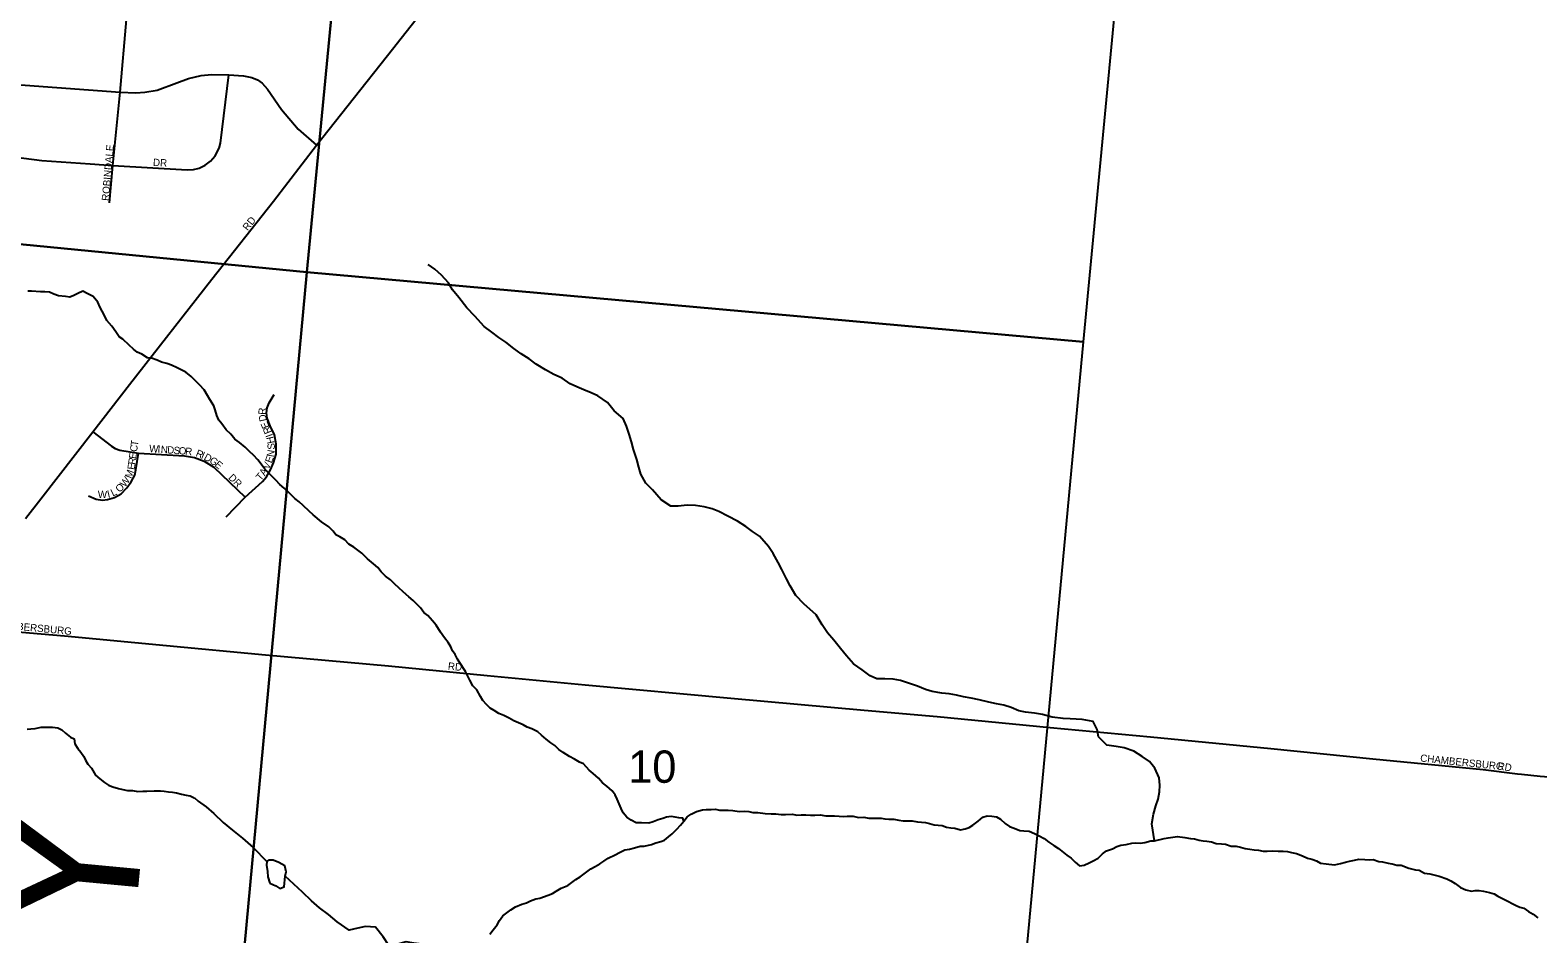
# Model space of a CAD drawing. Extents: x 0 to 680, y 0 to 440.
# Drawn here: x 102.02 to 132.58, y 228.79 to 247.11 of the extents above; entities that cross this region are included whole.
import ezdxf

# ---------------------------------------------------------------- set-up
doc = ezdxf.new("R2010")
doc.units = 0
for name, color, linetype in [('GM_X_Adjacent_County_Text', 7, 'Continuous'), ('GM_X_City_Street', 7, 'Continuous'), ('GM_X_City_Street_Text', 7, 'Continuous'), ('GM_X_Minor_Lake', 7, 'Continuous'), ('GM_X_Minor_River', 7, 'Continuous'), ('GM_X_Section', 7, 'Continuous'), ('GM_X_Section_Text', 7, 'Continuous')]:
    doc.layers.add(name, color=color, linetype=linetype)

msp = doc.modelspace()

# ---------------------------------------------------------------- linework, layer by layer
at = {"layer": 'GM_X_City_Street'}
for points in [[(101.921, 237.209), (102.229, 237.611), (103.285, 238.967), (104.028, 239.931), (105.701, 242.068), (106.945, 243.643), (107.818, 244.784), (108.56, 245.719), (109.256, 246.598), (110.017, 247.558)], [(103.622, 243.611), (103.693, 244.37), (103.84, 245.854), (103.97, 247.329)], [(99.524, 246.171), (103.84, 245.854), (104.157, 245.846), (104.339, 245.857), (104.589, 245.895), (104.988, 246.044), (105.224, 246.131), (105.481, 246.196), (105.694, 246.215), (106.043, 246.211), (106.343, 246.189), (106.509, 246.154), (106.623, 246.103), (106.718, 246.038), (106.829, 245.92), (107.112, 245.503), (107.451, 245.106), (107.818, 244.784)], [(103.231, 244.403), (103.693, 244.37), (105.197, 244.282), (105.328, 244.288), (105.439, 244.317), (105.565, 244.373), (105.674, 244.455), (105.764, 244.565), (105.845, 244.721), (105.873, 244.822), (106.043, 246.211)], [(99.397, 244.736), (101.15, 244.614), (102.253, 244.472), (103.231, 244.403)], [(105.986, 237.248), (106.372, 237.643), (106.723, 237.963), (106.805, 238.06), (106.887, 238.199), (106.949, 238.343), (107, 238.518), (107.002, 238.722), (106.971, 238.905), (106.883, 239.094), (106.818, 239.247), (106.809, 239.357), (106.818, 239.459), (106.858, 239.559), (106.964, 239.729)], [(103.285, 238.967), (103.666, 238.677), (103.737, 238.629), (103.832, 238.596), (104.209, 238.54), (105.147, 238.48), (105.344, 238.45), (105.541, 238.377), (105.738, 238.253), (106.372, 237.643)], [(103.197, 237.67), (103.354, 237.604), (103.485, 237.586), (103.58, 237.597), (103.722, 237.637), (103.857, 237.713), (103.974, 237.834), (104.065, 237.954), (104.135, 238.093), (104.16, 238.202), (104.209, 238.54)], [(89.977, 235.988), (91.683, 235.827), (91.996, 235.797), (93.622, 235.633), (95.444, 235.467), (95.728, 235.442), (97.151, 235.318), (98.88, 235.167), (100.267, 235.044), (102.71, 234.834), (104.779, 234.64), (106.788, 234.451), (109.282, 234.223), (111.278, 234.029), (113.265, 233.84), (116.221, 233.569), (118.92, 233.325), (120.4, 233.197), (122.69, 232.977), (124.728, 232.786), (127.166, 232.546), (129.236, 232.342), (131.47, 232.121), (132.163, 232.038)], [(132.163, 232.038), (132.246, 232.028), (132.627, 231.988), (132.711, 231.981), (133.116, 231.941), (134.473, 231.802)]]:
    msp.add_lwpolyline(points, dxfattribs=at)
at = {"layer": 'GM_X_Minor_Lake'}
for points in [[(107.184, 229.96), (107.203, 230.049), (107.176, 230.168), (107.058, 230.236), (106.939, 230.285), (106.862, 230.286), (106.814, 230.258), (106.807, 230.186), (106.829, 230.055), (106.833, 229.948), (106.872, 229.816)], [(106.872, 229.816), (106.997, 229.767), (107.079, 229.712), (107.163, 229.746), (107.184, 229.96)]]:
    msp.add_lwpolyline(points, dxfattribs=at)
at = {"layer": 'GM_X_Minor_River'}
for points in [[(111.519, 240.883), (111.373, 240.993), (111.221, 241.103), (111.029, 241.316), (110.866, 241.485), (110.704, 241.691), (110.577, 241.848), (110.496, 241.987), (110.357, 242.144), (110.217, 242.266), (110.082, 242.364)], [(106.377, 238.655), (106.258, 238.751), (106.163, 238.822), (106.085, 238.923), (105.99, 239.012), (105.901, 239.131), (105.841, 239.208), (105.799, 239.297), (105.764, 239.416), (105.74, 239.494), (105.657, 239.624), (105.609, 239.708), (105.543, 239.821), (105.448, 239.922), (105.276, 240.094), (105.168, 240.177), (105.091, 240.219), (104.996, 240.267), (104.883, 240.32), (104.788, 240.356), (104.68, 240.385), (104.591, 240.421), (104.472, 240.463), (104.395, 240.469), (104.276, 240.546), (104.186, 240.582), (104.109, 240.647), (104.02, 240.724), (103.895, 240.849), (103.817, 240.897), (103.752, 240.998), (103.669, 241.111), (103.567, 241.224), (103.526, 241.313), (103.478, 241.414), (103.436, 241.491), (103.389, 241.598), (103.293, 241.711), (103.169, 241.777), (103.085, 241.818), (102.984, 241.776), (102.901, 241.735), (102.823, 241.699), (102.734, 241.711), (102.591, 241.729), (102.496, 241.759), (102.407, 241.8), (102.311, 241.806), (102.222, 241.806), (102.044, 241.824), (101.966, 241.824)], [(124.81, 230.679), (124.752, 231.024), (124.785, 231.214), (124.836, 231.385), (124.881, 231.521), (124.907, 231.67), (124.916, 231.806), (124.901, 231.955), (124.816, 232.148), (124.706, 232.287), (124.554, 232.385), (124.39, 232.495), (124.195, 232.565), (124.03, 232.592), (123.84, 232.614), (123.671, 232.784), (123.645, 232.933), (123.565, 233.095), (123.34, 233.136), (123.097, 233.152), (122.954, 233.155), (122.735, 233.184), (122.534, 233.235), (122.374, 233.262), (122.191, 233.284), (122.055, 233.31), (121.902, 233.379), (121.754, 233.424), (121.606, 233.456), (121.447, 233.489), (121.251, 233.535), (121.092, 233.568), (120.938, 233.595), (120.796, 233.628), (120.642, 233.655), (120.494, 233.669), (120.299, 233.703), (120.163, 233.748), (120.004, 233.81), (119.797, 233.88), (119.656, 233.93), (119.508, 233.957), (119.342, 233.961), (119.181, 233.958), (119.04, 234.02), (118.882, 234.142), (118.707, 234.265), (118.561, 234.429), (118.44, 234.574), (118.307, 234.743), (118.179, 234.894), (118.069, 235.057), (117.949, 235.256), (117.698, 235.481), (117.535, 235.651), (117.42, 235.844), (117.346, 235.988), (117.255, 236.175), (117.175, 236.319), (117.077, 236.5), (116.979, 236.644), (116.8, 236.856), (116.659, 236.948), (116.525, 237.052), (116.354, 237.157), (116.161, 237.256), (115.978, 237.355), (115.843, 237.405), (115.677, 237.45), (115.5, 237.477), (115.334, 237.481), (115.149, 237.461), (115.001, 237.464), (114.807, 237.592), (114.633, 237.792), (114.499, 237.926), (114.396, 238.112), (114.352, 238.25), (114.313, 238.406), (114.246, 238.609), (114.208, 238.765), (114.157, 238.92), (114.101, 239.082), (114.033, 239.238), (113.852, 239.397), (113.719, 239.566), (113.526, 239.701), (113.385, 239.763), (113.237, 239.819), (113.096, 239.882), (112.961, 239.944), (112.797, 240.054), (112.632, 240.129), (112.462, 240.228), (112.274, 240.339), (112.128, 240.449), (111.97, 240.553), (111.823, 240.657), (111.66, 240.785), (111.519, 240.883)], [(115.264, 231.074), (115.246, 231.139), (115.168, 231.145), (115.091, 231.157), (115.008, 231.169), (114.918, 231.157), (114.841, 231.127), (114.746, 231.104), (114.645, 231.062), (114.555, 231.032), (114.407, 231.038), (114.299, 231.038), (114.198, 231.092), (114.109, 231.157), (114.038, 231.247), (113.996, 231.33), (113.913, 231.52), (113.871, 231.609), (113.811, 231.692), (113.704, 231.788), (113.615, 231.853), (113.538, 231.948), (113.43, 232.043), (113.347, 232.109), (113.234, 232.24), (113.151, 232.269), (113.049, 232.335), (112.948, 232.388), (112.823, 232.466), (112.734, 232.525), (112.651, 232.608), (112.573, 232.662), (112.472, 232.739), (112.383, 232.822), (112.305, 232.888), (112.186, 232.947), (112.091, 232.983), (112.008, 233.031), (111.823, 233.108), (111.728, 233.161), (111.615, 233.215), (111.514, 233.257), (111.419, 233.322), (111.341, 233.364), (111.264, 233.441), (111.192, 233.524), (111.145, 233.601), (111.073, 233.738), (110.99, 233.821), (110.925, 233.934), (110.883, 234.03), (110.841, 234.113), (110.728, 234.285), (110.68, 234.363), (110.633, 234.452), (110.579, 234.529), (110.544, 234.612), (110.49, 234.701), (110.413, 234.791), (110.335, 234.904), (110.246, 235.046), (110.169, 235.136), (110.079, 235.243), (109.996, 235.308), (109.93, 235.403), (109.853, 235.474), (109.776, 235.552), (109.692, 235.623), (109.579, 235.724), (109.49, 235.807), (109.407, 235.879), (109.317, 235.968), (109.216, 236.045), (109.133, 236.129), (109.061, 236.218), (108.978, 236.295), (108.853, 236.396), (108.74, 236.509), (108.579, 236.628), (108.478, 236.693), (108.395, 236.777), (108.294, 236.842), (108.21, 236.878), (108.157, 236.955), (108.067, 237.044), (107.919, 237.145), (107.752, 237.288), (107.674, 237.359), (107.549, 237.478), (107.466, 237.55), (107.383, 237.615), (107.282, 237.722), (107.163, 237.829), (107.079, 237.9), (106.996, 237.989), (106.77, 238.215), (106.698, 238.311), (106.633, 238.4), (106.544, 238.495), (106.46, 238.572), (106.377, 238.655)], [(101.955, 232.941), (102.032, 232.947), (102.116, 232.953), (102.241, 232.983), (102.467, 232.983), (102.574, 232.965), (102.657, 232.924), (102.735, 232.858), (102.83, 232.775), (102.907, 232.745), (102.919, 232.644), (102.985, 232.549), (103.044, 232.472), (103.104, 232.389), (103.14, 232.311), (103.187, 232.234), (103.259, 232.151), (103.342, 232.008), (103.431, 231.931), (103.52, 231.859), (103.604, 231.806), (103.693, 231.77), (103.806, 231.735), (103.895, 231.717), (103.991, 231.699), (104.092, 231.699), (104.199, 231.675)], [(104.199, 231.675), (104.3, 231.681), (104.383, 231.681), (104.532, 231.687), (104.657, 231.693), (104.735, 231.681), (104.818, 231.669), (104.901, 231.663), (104.979, 231.651), (105.08, 231.622), (105.175, 231.604), (105.258, 231.586), (105.342, 231.55), (105.35, 231.547)], [(105.35, 231.547), (105.421, 231.482), (105.58, 231.366), (105.739, 231.233), (105.927, 231.051), (106.115, 230.894), (106.321, 230.73), (106.538, 230.542), (106.814, 230.258)], [(111.336, 228.785), (111.401, 228.874), (111.484, 228.975), (111.532, 229.058), (111.597, 229.154), (111.675, 229.219), (111.758, 229.278), (111.853, 229.338), (111.984, 229.391), (112.074, 229.421), (112.157, 229.457), (112.264, 229.498), (112.347, 229.516), (112.514, 229.576), (112.603, 229.611), (112.681, 229.653), (112.782, 229.718), (112.913, 229.772), (113.079, 229.891), (113.163, 229.944), (113.246, 230.004), (113.383, 230.111), (113.466, 230.158), (113.561, 230.212), (113.645, 230.265), (113.734, 230.325), (113.871, 230.39), (113.96, 230.438), (114.067, 230.491), (114.163, 230.509), (114.264, 230.533), (114.383, 230.569), (114.46, 230.569), (114.609, 230.604), (114.698, 230.634), (114.799, 230.664), (114.877, 230.687), (114.954, 230.759), (115.032, 230.818), (115.127, 230.913), (115.198, 230.991), (115.264, 231.074), (115.335, 231.163), (115.412, 231.217), (115.526, 231.27), (115.645, 231.306), (115.722, 231.312), (115.817, 231.312), (115.906, 231.318), (115.99, 231.3), (116.168, 231.3), (116.258, 231.288), (116.389, 231.27), (116.49, 231.276), (116.585, 231.27), (116.668, 231.252), (116.769, 231.252), (116.912, 231.228)], [(116.912, 231.228), (117.037, 231.222), (117.132, 231.222), (117.24, 231.21), (117.329, 231.21), (117.466, 231.216), (117.555, 231.198), (117.644, 231.204), (117.74, 231.204), (117.835, 231.198), (117.924, 231.198), (118.031, 231.204), (118.144, 231.186), (118.317, 231.186), (118.412, 231.174), (118.496, 231.168), (118.579, 231.174), (118.698, 231.174), (118.805, 231.15), (118.912, 231.156), (119.019, 231.133), (119.162, 231.139), (119.263, 231.133), (119.341, 231.121), (119.424, 231.115), (119.525, 231.115), (119.626, 231.097), (119.71, 231.085), (119.805, 231.085), (119.894, 231.079), (120.001, 231.061), (120.085, 231.055), (120.162, 231.049), (120.245, 231.031), (120.341, 231.001), (120.424, 230.995), (120.501, 230.984), (120.591, 230.954), (120.68, 230.942), (120.757, 230.93), (120.876, 230.9), (120.971, 230.918), (121.049, 230.948), (121.126, 230.995), (121.233, 231.078), (121.329, 231.156), (121.418, 231.18), (121.507, 231.174), (121.602, 231.162), (121.686, 231.114), (121.781, 231.031), (121.87, 230.965), (121.965, 230.93), (122.079, 230.888), (122.156, 230.882), (122.263, 230.87), (122.376, 230.828), (122.471, 230.775), (122.573, 230.721), (122.668, 230.65), (122.763, 230.579), (122.864, 230.519), (123.031, 230.388), (123.12, 230.323), (123.198, 230.245), (123.287, 230.168), (123.382, 230.186), (123.483, 230.233), (123.561, 230.269), (123.662, 230.323), (123.751, 230.412), (123.834, 230.471), (123.953, 230.513), (124.043, 230.56), (124.126, 230.59), (124.233, 230.602), (124.346, 230.632), (124.43, 230.637), (124.513, 230.631), (124.614, 230.643), (124.733, 230.673), (124.81, 230.679), (125.001, 230.726), (125.084, 230.738), (125.275, 230.762), (125.424, 230.744), (125.537, 230.726), (125.62, 230.714), (125.709, 230.691), (125.793, 230.679), (125.87, 230.667), (125.959, 230.655), (126.06, 230.625), (126.168, 230.613), (126.245, 230.607), (126.364, 230.571), (126.465, 230.565), (126.548, 230.548), (126.644, 230.524), (126.739, 230.506), (126.828, 230.494)], [(126.828, 230.494), (126.912, 230.488), (127.007, 230.464), (127.09, 230.47), (127.203, 230.476), (127.316, 230.464), (127.417, 230.464), (127.501, 230.458), (127.584, 230.44), (127.685, 230.422), (127.81, 230.375), (127.905, 230.327), (127.995, 230.303), (128.09, 230.273), (128.173, 230.226), (128.286, 230.208), (128.459, 230.19), (128.578, 230.214), (128.679, 230.243), (128.763, 230.261), (128.858, 230.285), (128.947, 230.303), (129.072, 230.297), (129.155, 230.291), (129.239, 230.297), (129.352, 230.255), (129.429, 230.249), (129.542, 230.225), (129.626, 230.213), (129.721, 230.184), (129.81, 230.184), (129.965, 230.124), (130.096, 230.088), (130.173, 230.082), (130.28, 230.023), (130.387, 230.005), (130.578, 229.957), (130.733, 229.904), (130.816, 229.862), (130.905, 229.809), (131.012, 229.731), (131.12, 229.684), (131.233, 229.654), (131.31, 229.666), (131.387, 229.666), (131.477, 229.654), (131.596, 229.63), (131.691, 229.6), (131.768, 229.553), (131.905, 229.487), (132.137, 229.362), (132.215, 229.332), (132.292, 229.309), (132.387, 229.243), (132.483, 229.19), (132.578, 229.118)], [(110.156, 228.545), (110.015, 228.575), (109.795, 228.602), (109.635, 228.629), (109.467, 228.578), (109.288, 228.551), (109.172, 228.732), (109.014, 228.925), (108.812, 228.94), (108.657, 228.907), (108.483, 228.868), (108.242, 229.032), (108.065, 229.184), (107.883, 229.318), (107.718, 229.457), (107.537, 229.633), (107.184, 229.96)]]:
    msp.add_lwpolyline(points, dxfattribs=at)
at = {"layer": 'GM_X_Section'}
for points in [[(109.141, 258.057), (107.626, 242.209), (91.891, 243.739), (93.325, 259.393)], [(124.845, 256.445), (123.364, 240.792), (107.626, 242.209), (109.141, 258.057)], [(107.626, 242.209), (106.175, 226.561), (90.794, 227.996), (91.891, 243.739)], [(123.364, 240.792), (121.901, 225.14), (106.175, 226.561), (107.626, 242.209)]]:
    msp.add_lwpolyline(points, close=True, dxfattribs=at)

# ---------------------------------------------------------------- texts
at = {"layer": 'GM_X_Adjacent_County_Text'}
msp.add_text('MONTGOMERY COUNTY', height=2.96462, rotation=84.6299, dxfattribs=at).set_placement((99.938, 184.315))
at = {"layer": 'GM_X_City_Street_Text'}
for s, height, rotation, p in [('ROBINDALE', 0.1482, 84.9995, (103.612, 243.647)), ('DR', 0.1482, 356.9884, (104.502, 244.362)), ('RD', 0.1482, 51.3366, (106.423, 243.036)), ('R', 0.148, 87.6919, (106.789, 239.314)), ('D', 0.148, 102.6047, (106.816, 239.196)), ('E', 0.148, 112.2306, (106.869, 239.07)), ('R', 0.148, 111.9525, (106.913, 238.96)), ('C', 0.148, 82.2305, (104.181, 238.556)), ('T', 0.148, 82.2176, (104.197, 238.672)), ('W', 0.148, 355.894, (104.424, 238.559)), ('I', 0.148, 355.9462, (104.594, 238.547)), ('I', 0.148, 109.5605, (106.937, 238.892)), ('H', 0.148, 102.4777, (106.971, 238.746)), ('S', 0.148, 91.5759, (106.977, 238.611)), ('R', 0.148, 82.0734, (104.146, 238.297)), ('E', 0.148, 82.2436, (104.162, 238.414)), ('N', 0.148, 355.8879, (104.659, 238.542)), ('D', 0.148, 355.9165, (104.789, 238.533)), ('S', 0.148, 355.8988, (104.919, 238.523)), ('O', 0.148, 355.6248, (105.023, 238.516)), ('R', 0.148, 354.0647, (105.152, 238.506)), ('R', 0.148, 338.0227, (105.359, 238.479)), ('I', 0.148, 337.1515, (105.467, 238.435)), ('D', 0.148, 331.7437, (105.524, 238.411)), ('G', 0.148, 327.5405, (105.636, 238.351)), ('E', 0.148, 320.5548, (105.743, 238.284)), ('E', 0.148, 69.8622, (106.91, 238.324)), ('N', 0.148, 80.6269, (106.954, 238.451)), ('M', 0.148, 68.9936, (104.066, 238.012)), ('E', 0.148, 81.9734, (104.131, 238.193)), ('DR', 0.1482, 315, (106.02, 238.029)), ('T', 0.148, 48.7704, (106.687, 237.966)), ('A', 0.148, 58.4692, (106.772, 238.066)), ('V', 0.148, 64.6943, (106.849, 238.193)), ('I', 0.148, 13.5669, (103.596, 237.629)), ('L', 0.148, 25.2233, (103.69, 237.656)), ('O', 0.148, 43.3431, (103.827, 237.729)), ('W', 0.148, 52.1084, (103.938, 237.837)), ('W', 0.148, 359.5629, (103.387, 237.626)), ('CHAMBERSBURG', 0.14823, 354.5353, (101.164, 235.011)), ('RD', 0.1482, 353.9946, (110.478, 234.15)), ('CHAMBERSBURG', 0.14823, 354.0429, (130.188, 232.285)), ('RD', 0.1482, 351.0215, (131.754, 232.128))]:
    msp.add_text(s, height=height, rotation=rotation, dxfattribs=at).set_placement(p)
at = {"layer": 'GM_X_Section_Text'}
msp.add_text('10', height=0.6552, rotation=0, dxfattribs=at).set_placement((114.14, 231.853))

doc.saveas('drawing.dxf')
